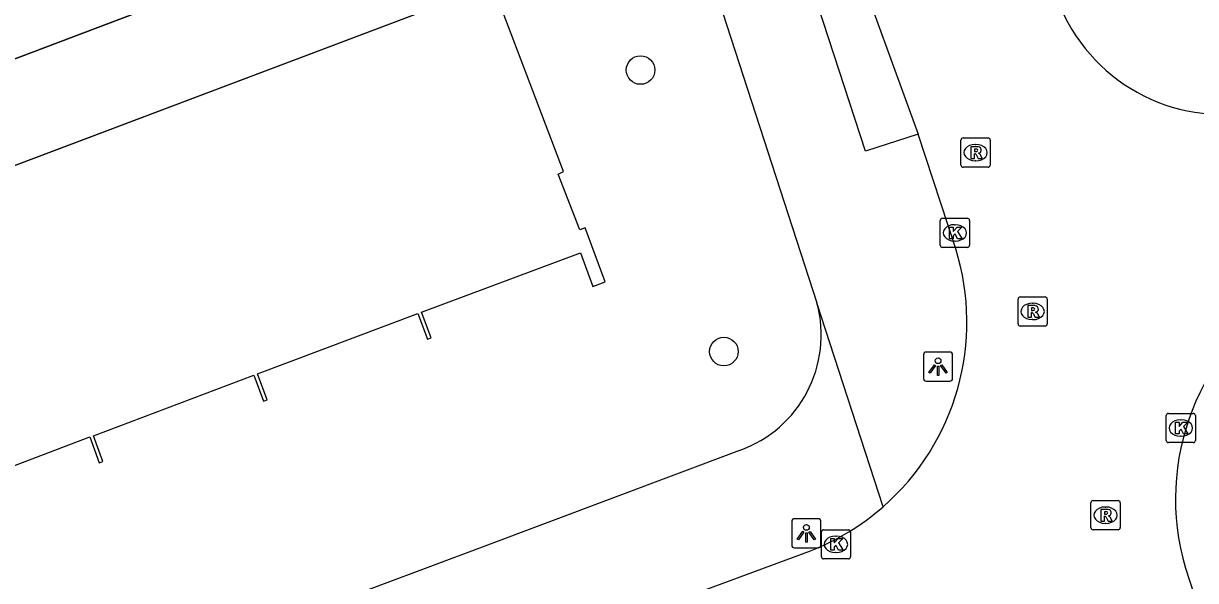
# Model space of a CAD drawing. Extents: x 159265 to 160143, y 383413 to 384319.
# Drawn here: x 159387.76 to 159427.89, y 383910.01 to 383929.1 of the extents above; entities that cross this region are included whole.
import ezdxf

# ---------------------------------------------------------------- set-up
doc = ezdxf.new("R2010")
doc.units = 0
for name, color, linetype in [('IMGEO_Boom', 7, 'Continuous'), ('IMGEO_Kolk', 7, 'Continuous'), ('IMGEO_Lichtpunt', 7, 'Continuous'), ('IMGEO_Pand', 7, 'Continuous'), ('IMGEO_Pand_overbouw', 7, 'Continuous'), ('IMGEO_Rijbaan_lokaal_open', 7, 'Continuous'), ('IMGEO_Rioolput', 7, 'Continuous'), ('IMGEO_Voetpad_open', 7, 'Continuous')]:
    doc.layers.add(name, color=color, linetype=linetype)

msp = doc.modelspace()

# ---------------------------------------------------------------- linework, layer by layer
at = {"layer": 'IMGEO_Boom'}
for centre in [(159408.891, 383927.499), (159411.744, 383917.858)]:
    msp.add_circle(centre, 0.489, dxfattribs=at)
at = {"layer": 'IMGEO_Kolk'}
for p, q in [((159419.153, 383921.496), (159419.153, 383922.348)), ((159419.228, 383922.422), (159420.08, 383922.422)), ((159419.641, 383922.202), (159419.666, 383922.202)), ((159420.154, 383922.348), (159420.154, 383921.496)), ((159420.08, 383921.422), (159419.228, 383921.422)), ((159419.664, 383921.642), (159419.639, 383921.642)), ((159426.964, 383915.739), (159427.816, 383915.739)), ((159426.889, 383914.813), (159426.889, 383915.665)), ((159427.377, 383915.519), (159427.402, 383915.519)), ((159427.89, 383915.665), (159427.89, 383914.813)), ((159427.4, 383914.959), (159427.375, 383914.959)), ((159427.816, 383914.739), (159426.964, 383914.739)), ((159415.156, 383911.755), (159416.008, 383911.755)), ((159415.081, 383910.829), (159415.081, 383911.681)), ((159415.569, 383911.535), (159415.594, 383911.535)), ((159416.082, 383911.681), (159416.082, 383910.829)), ((159415.592, 383910.975), (159415.567, 383910.975)), ((159416.008, 383910.755), (159415.156, 383910.755))]:
    msp.add_line(p, q, dxfattribs=at)
for points in [[(159419.153, 383921.496), (159419.153, 383922.348)], [(159419.228, 383922.422), (159420.08, 383922.422)], [(159420.154, 383922.348), (159420.154, 383921.496)], [(159419.474, 383922.122), (159419.597, 383922.122), (159419.597, 383921.971), (159419.727, 383922.122), (159419.891, 383922.122), (159419.745, 383921.971), (159419.898, 383921.722), (159419.746, 383921.722), (159419.661, 383921.886), (159419.597, 383921.819), (159419.597, 383921.722), (159419.474, 383921.722), (159419.474, 383922.122)], [(159420.08, 383921.422), (159419.228, 383921.422)], [(159426.964, 383915.739), (159427.816, 383915.739)], [(159426.889, 383914.813), (159426.889, 383915.665)], [(159427.21, 383915.439), (159427.333, 383915.439), (159427.333, 383915.288), (159427.463, 383915.439), (159427.627, 383915.439), (159427.481, 383915.288), (159427.634, 383915.039), (159427.482, 383915.039), (159427.397, 383915.203), (159427.333, 383915.136), (159427.333, 383915.039), (159427.21, 383915.039), (159427.21, 383915.439)], [(159427.89, 383915.665), (159427.89, 383914.813)], [(159427.816, 383914.739), (159426.964, 383914.739)], [(159415.156, 383911.755), (159416.008, 383911.755)], [(159415.081, 383910.829), (159415.081, 383911.681)], [(159415.402, 383911.455), (159415.525, 383911.455), (159415.525, 383911.304), (159415.655, 383911.455), (159415.819, 383911.455), (159415.673, 383911.304), (159415.826, 383911.055), (159415.674, 383911.055), (159415.589, 383911.219), (159415.525, 383911.152), (159415.525, 383911.055), (159415.402, 383911.055), (159415.402, 383911.455)], [(159416.082, 383911.681), (159416.082, 383910.829)], [(159416.008, 383910.755), (159415.156, 383910.755)]]:
    msp.add_lwpolyline(points, dxfattribs=at)
for centre, start, end in [((159419.23, 383922.346), 91.552, 178.448), ((159419.23, 383922.346), 91.552, 178.448), ((159420.078, 383922.346), 1.552, 88.448), ((159420.078, 383922.346), 1.552, 88.448), ((159419.23, 383921.498), 181.552, 268.448), ((159419.23, 383921.498), 181.552, 268.448), ((159420.078, 383921.498), 271.552, 358.448), ((159420.078, 383921.498), 271.552, 358.448), ((159426.966, 383915.663), 91.552, 178.448), ((159426.966, 383915.663), 91.552, 178.448), ((159427.814, 383915.663), 1.552, 88.448), ((159427.814, 383915.663), 1.552, 88.448), ((159426.966, 383914.815), 181.552, 268.448), ((159426.966, 383914.815), 181.552, 268.448), ((159427.814, 383914.815), 271.552, 358.448), ((159427.814, 383914.815), 271.552, 358.448), ((159415.158, 383911.679), 91.552, 178.448), ((159415.158, 383911.679), 91.552, 178.448), ((159416.006, 383911.679), 1.552, 88.448), ((159416.006, 383911.679), 1.552, 88.448), ((159415.158, 383910.831), 181.552, 268.448), ((159415.158, 383910.831), 181.552, 268.448), ((159416.006, 383910.831), 271.552, 358.448), ((159416.006, 383910.831), 271.552, 358.448)]:
    msp.add_arc(centre, 0.0765, start, end, dxfattribs=at)
for centre, major_axis, ratio, start_param, end_param in [((159419.64, 383921.922), (-0.387, 0.002), 0.722429, 4.712389, 7.853982), ((159419.665, 383921.922), (-0.39, 0.002), 0.717154, 1.570796, 4.712389), ((159427.376, 383915.239), (-0.387, 0.002), 0.722429, 4.712389, 7.853982), ((159427.401, 383915.239), (-0.39, 0.002), 0.717154, 1.570796, 4.712389), ((159415.568, 383911.255), (-0.387, 0.002), 0.722429, 4.712389, 7.853982), ((159415.593, 383911.255), (-0.39, 0.002), 0.717154, 1.570796, 4.712389)]:
    msp.add_ellipse(centre, major_axis=major_axis, ratio=ratio, start_param=start_param, end_param=end_param, dxfattribs=at)
at = {"layer": 'IMGEO_Lichtpunt'}
for p, q in [((159418.579, 383917.744), (159418.579, 383916.937)), ((159418.579, 383917.744), (159418.579, 383916.937)), ((159419.481, 383917.839), (159418.673, 383917.839)), ((159419.481, 383917.839), (159418.673, 383917.839)), ((159419.575, 383916.937), (159419.575, 383917.744)), ((159419.575, 383916.937), (159419.575, 383917.744)), ((159418.673, 383916.843), (159419.481, 383916.843)), ((159418.673, 383916.843), (159419.481, 383916.843)), ((159414.971, 383912.131), (159414.163, 383912.131)), ((159414.971, 383912.131), (159414.163, 383912.131)), ((159414.069, 383912.036), (159414.069, 383911.229)), ((159414.069, 383912.036), (159414.069, 383911.229)), ((159415.065, 383911.229), (159415.065, 383912.036)), ((159415.065, 383911.229), (159415.065, 383912.036)), ((159414.163, 383911.135), (159414.971, 383911.135)), ((159414.163, 383911.135), (159414.971, 383911.135))]:
    msp.add_line(p, q, dxfattribs=at)
for points in [[(159418.953, 383917.408), (159418.992, 383917.38), (159418.804, 383917.118), (159418.766, 383917.145), (159418.953, 383917.408)], [(159419.055, 383917.36), (159419.102, 383917.36), (159419.102, 383917.038), (159419.055, 383917.038), (159419.055, 383917.36)], [(159419.165, 383917.38), (159419.203, 383917.407), (159419.39, 383917.145), (159419.351, 383917.117), (159419.165, 383917.38)], [(159414.443, 383911.7), (159414.482, 383911.672), (159414.294, 383911.41), (159414.256, 383911.437), (159414.443, 383911.7)], [(159414.655, 383911.672), (159414.693, 383911.699), (159414.88, 383911.437), (159414.841, 383911.409), (159414.655, 383911.672)], [(159414.545, 383911.652), (159414.592, 383911.652), (159414.592, 383911.33), (159414.545, 383911.33), (159414.545, 383911.652)]]:
    msp.add_lwpolyline(points, dxfattribs=at)
for centre in [(159419.078, 383917.542), (159414.568, 383911.834)]:
    msp.add_circle(centre, 0.0994, dxfattribs=at)
for centre, start, end in [((159418.673, 383917.744), 90, 180), ((159418.673, 383917.744), 90, 180), ((159419.481, 383917.744), 0, 90), ((159419.481, 383917.744), 0, 90), ((159418.673, 383916.937), 180, 270), ((159418.673, 383916.937), 180, 270), ((159419.481, 383916.937), 270, 0), ((159419.481, 383916.937), 270, 360), ((159414.163, 383912.036), 90, 180), ((159414.163, 383912.036), 90, 180), ((159414.971, 383912.036), 0, 90), ((159414.971, 383912.036), 0, 90), ((159414.163, 383911.229), 180, 270), ((159414.163, 383911.229), 180, 270), ((159414.971, 383911.229), 270, 0), ((159414.971, 383911.229), 270, 360)]:
    msp.add_arc(centre, 0.0946, start, end, dxfattribs=at)
at = {"layer": 'IMGEO_Pand'}
for points in [[(159352.212, 383928.514), (159356.057, 383918.352), (159356.837, 383916.292), (159402.587, 383933.617), (159399.495, 383941.782)], [(159384.548, 383912.851), (159390.042, 383914.931), (159390.361, 383914.041), (159390.483, 383914.086), (159390.165, 383914.975), (159395.651, 383917.052), (159395.978, 383916.159), (159396.104, 383916.207), (159395.773, 383917.097), (159401.272, 383919.161), (159401.597, 383918.279), (159401.719, 383918.325), (159401.394, 383919.205), (159406.833, 383921.235), (159407.257, 383920.091), (159407.683, 383920.249), (159406.99, 383922.093), (159406.815, 383922.031), (159406.074, 383923.937), (159406.25, 383924.019), (159403.847, 383930.369), (159403.829, 383930.417), (159352.679, 383911.103)]]:
    msp.add_lwpolyline(points, dxfattribs=at)
at = {"layer": 'IMGEO_Pand_overbouw'}
msp.add_lwpolyline([(159402.587, 383933.617), (159356.837, 383916.292), (159358.035, 383913.126), (159403.828, 383930.417)], close=True, dxfattribs=at)
at = {"layer": 'IMGEO_Rijbaan_lokaal_open'}
for points in [[(159416.031, 383931.803), (159418.399, 383925.307)], [(159419.683, 383921.374), (159418.399, 383925.307)], [(159409.489, 383909.098), (159414.708, 383911.033)], [(159427.547, 383910.439), (159429.872, 383903.264)]]:
    msp.add_lwpolyline(points, dxfattribs=at)
for centre, radius, start, end in [((159428.827, 383932.02), 6.042, 198.316, 278.7259), ((159411.654, 383918.869), 8.411, 311.2108, 17.3239), ((159435.589, 383912.804), 8.382, 121.0992, 196.3911), ((159411.655, 383918.869), 8.41, 291.2877, 311.2073)]:
    msp.add_arc(centre, radius, start, end, dxfattribs=at)
at = {"layer": 'IMGEO_Rioolput'}
for p, q in [((159419.861, 383924.246), (159419.861, 383925.098)), ((159419.936, 383925.172), (159420.788, 383925.172)), ((159420.349, 383924.952), (159420.374, 383924.952)), ((159420.862, 383925.098), (159420.862, 383924.246)), ((159420.788, 383924.172), (159419.936, 383924.172)), ((159420.372, 383924.392), (159420.347, 383924.392)), ((159421.89, 383919.731), (159422.742, 383919.731)), ((159421.815, 383918.805), (159421.815, 383919.657)), ((159422.303, 383919.511), (159422.328, 383919.511)), ((159422.816, 383919.657), (159422.816, 383918.805)), ((159422.326, 383918.951), (159422.301, 383918.951)), ((159422.742, 383918.731), (159421.89, 383918.731)), ((159424.312, 383911.827), (159424.312, 383912.679)), ((159424.387, 383912.753), (159425.239, 383912.753)), ((159424.8, 383912.533), (159424.825, 383912.533)), ((159425.313, 383912.679), (159425.313, 383911.827)), ((159425.239, 383911.753), (159424.387, 383911.753)), ((159424.823, 383911.973), (159424.798, 383911.973))]:
    msp.add_line(p, q, dxfattribs=at)
for points in [[(159419.861, 383924.246), (159419.861, 383925.098)], [(159419.936, 383925.172), (159420.788, 383925.172)], [(159420.862, 383925.098), (159420.862, 383924.246)], [(159420.45, 383924.87), (159420.198, 383924.872), (159420.198, 383924.472)], [(159420.198, 383924.472), (159420.322, 383924.472), (159420.322, 383924.634), (159420.333, 383924.634)], [(159420.376, 383924.791), (159420.322, 383924.791), (159420.322, 383924.71)], [(159420.322, 383924.71), (159420.374, 383924.71)], [(159420.38, 383924.605), (159420.451, 383924.472), (159420.591, 383924.472), (159420.526, 383924.598)], [(159420.788, 383924.172), (159419.936, 383924.172)], [(159421.89, 383919.731), (159422.742, 383919.731)], [(159421.815, 383918.805), (159421.815, 383919.657)], [(159422.404, 383919.429), (159422.152, 383919.431), (159422.152, 383919.031)], [(159422.33, 383919.35), (159422.276, 383919.35), (159422.276, 383919.269)], [(159422.816, 383919.657), (159422.816, 383918.805)], [(159422.152, 383919.031), (159422.276, 383919.031), (159422.276, 383919.193), (159422.287, 383919.193)], [(159422.276, 383919.269), (159422.328, 383919.269)], [(159422.334, 383919.164), (159422.405, 383919.031), (159422.545, 383919.031), (159422.48, 383919.157)], [(159422.742, 383918.731), (159421.89, 383918.731)], [(159424.312, 383911.827), (159424.312, 383912.679)], [(159424.387, 383912.753), (159425.239, 383912.753)], [(159425.313, 383912.679), (159425.313, 383911.827)], [(159424.901, 383912.451), (159424.649, 383912.453), (159424.649, 383912.053)], [(159424.649, 383912.053), (159424.773, 383912.053), (159424.773, 383912.215), (159424.784, 383912.215)], [(159424.827, 383912.372), (159424.773, 383912.372), (159424.773, 383912.291)], [(159424.773, 383912.291), (159424.825, 383912.291)], [(159424.831, 383912.186), (159424.902, 383912.053), (159425.042, 383912.053), (159424.977, 383912.179)], [(159425.239, 383911.753), (159424.387, 383911.753)]]:
    msp.add_lwpolyline(points, dxfattribs=at)
for centre, radius, start, end in [((159419.938, 383925.096), 0.0765, 91.552, 178.448), ((159419.938, 383925.096), 0.0765, 91.552, 178.448), ((159420.786, 383925.096), 0.0765, 1.552, 88.448), ((159420.786, 383925.096), 0.0765, 1.552, 88.448), ((159420.332, 383924.581), 0.0533, 26.0293, 88.6989), ((159420.358, 383924.899), 0.19, 274.7715, 282.9687), ((159420.382, 383924.695), 0.0964, 77.0061, 93.1865), ((159420.396, 383924.752), 0.0378, 276.6634, 79.6772), ((159420.449, 383924.76), 0.109, 350.3612, 89.416), ((159420.447, 383924.76), 0.112, 277.5842, 350.9817), ((159420.431, 383924.545), 0.108, 29.5134, 73.7905), ((159419.938, 383924.248), 0.0765, 181.552, 268.448), ((159419.938, 383924.248), 0.0765, 181.552, 268.448), ((159420.786, 383924.248), 0.0765, 271.552, 358.448), ((159420.786, 383924.248), 0.0765, 271.552, 358.448), ((159421.892, 383919.655), 0.0765, 91.552, 178.448), ((159421.892, 383919.655), 0.0765, 91.552, 178.448), ((159422.74, 383919.655), 0.0765, 1.552, 88.448), ((159422.74, 383919.655), 0.0765, 1.552, 88.448), ((159422.336, 383919.254), 0.0964, 77.0061, 93.1865), ((159422.35, 383919.311), 0.0378, 276.6634, 79.6772), ((159422.403, 383919.319), 0.109, 350.3612, 89.416), ((159422.286, 383919.14), 0.0533, 26.0293, 88.6989), ((159422.312, 383919.458), 0.19, 274.7715, 282.9687), ((159422.401, 383919.319), 0.112, 277.5842, 350.9817), ((159422.385, 383919.104), 0.108, 29.5134, 73.7905), ((159421.892, 383918.807), 0.0765, 181.552, 268.448), ((159421.892, 383918.807), 0.0765, 181.552, 268.448), ((159422.74, 383918.807), 0.0765, 271.552, 358.448), ((159422.74, 383918.807), 0.0765, 271.552, 358.448), ((159424.389, 383912.677), 0.0765, 91.552, 178.448), ((159424.389, 383912.677), 0.0765, 91.552, 178.448), ((159425.237, 383912.677), 0.0765, 1.552, 88.448), ((159425.237, 383912.677), 0.0765, 1.552, 88.448), ((159424.783, 383912.162), 0.0533, 26.0293, 88.6989), ((159424.809, 383912.48), 0.19, 274.7715, 282.9687), ((159424.833, 383912.276), 0.0964, 77.0061, 93.1865), ((159424.847, 383912.333), 0.0378, 276.6634, 79.6772), ((159424.9, 383912.341), 0.109, 350.3612, 89.416), ((159424.898, 383912.341), 0.112, 277.5842, 350.9817), ((159424.882, 383912.126), 0.108, 29.5134, 73.7905), ((159424.389, 383911.829), 0.0765, 181.552, 268.448), ((159424.389, 383911.829), 0.0765, 181.552, 268.448), ((159425.237, 383911.829), 0.0765, 271.552, 358.448), ((159425.237, 383911.829), 0.0765, 271.552, 358.448)]:
    msp.add_arc(centre, radius, start, end, dxfattribs=at)
for centre, major_axis, ratio, start_param, end_param in [((159420.348, 383924.672), (-0.387, 0.002), 0.722429, 4.712389, 7.853982), ((159420.373, 383924.672), (-0.39, 0.002), 0.717154, 1.570796, 4.712389), ((159422.302, 383919.231), (-0.387, 0.002), 0.722429, 4.712389, 7.853982), ((159422.327, 383919.231), (-0.39, 0.002), 0.717154, 1.570796, 4.712389), ((159424.799, 383912.253), (-0.387, 0.002), 0.722429, 4.712389, 7.853982), ((159424.824, 383912.253), (-0.39, 0.002), 0.717154, 1.570796, 4.712389)]:
    msp.add_ellipse(centre, major_axis=major_axis, ratio=ratio, start_param=start_param, end_param=end_param, dxfattribs=at)
at = {"layer": 'IMGEO_Voetpad_open'}
for points in [[(159418.399, 383925.307), (159416.595, 383924.717), (159409.349, 383946.937)], [(159409.676, 383936.304), (159410.586, 383932.912), (159414.931, 383919.521)], [(159417.195, 383912.542), (159414.931, 383919.521)], [(159412.277, 383914.472), (159403.464, 383911.157), (159391.087, 383906.525), (159359.454, 383894.369), (159357.328, 383893.521), (159354.634, 383892.446)]]:
    msp.add_lwpolyline(points, dxfattribs=at)
msp.add_arc((159410.888, 383918.424), 4.189, 289.3659, 15.1769, dxfattribs=at)

doc.saveas('drawing.dxf')
